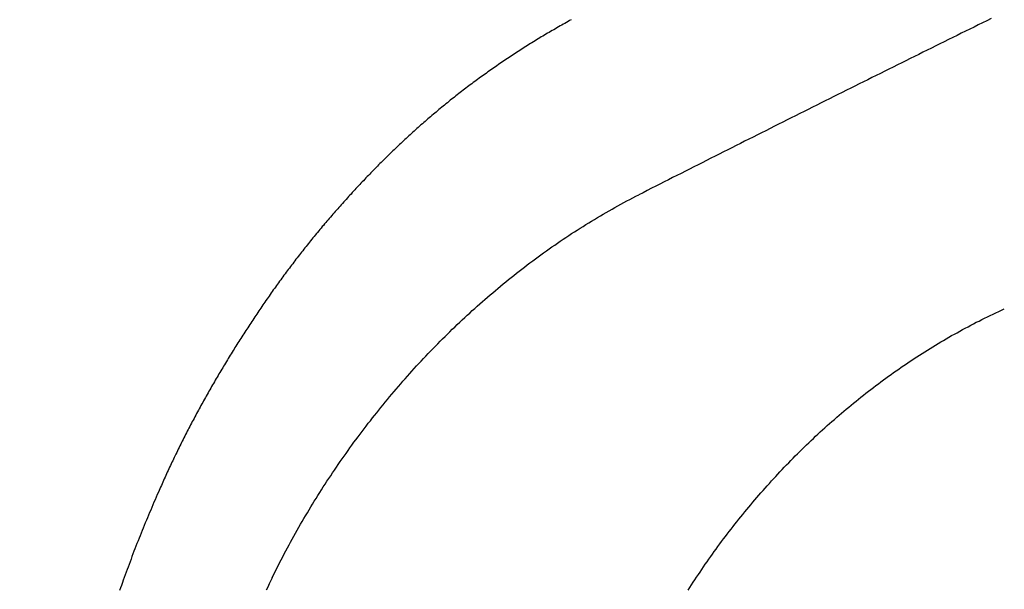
# Model space of a CAD drawing. Header units: millimetres. Extents: x -604189 to 881711, y -381903 to -7297.
# Tile 840 of 1056: x -558758 to -558698, y -165426 to -165391. Entities that reach past the tile are written whole.
import ezdxf

# ---------------------------------------------------------------- set-up
doc = ezdxf.new("R2010")
doc.units = ezdxf.units.MM
doc.header["$LTSCALE"] = 100
doc.linetypes.add('0.5_0.5', pattern=[1, 0.5, -0.5])
doc.linetypes.add('ACAD_ISO04W100', pattern=[30.5, 24, -3, 0.5, -3])
doc.layers.get('Defpoints').update_dxf_attribs({"color": 30})
doc.layers.add('OPIS', color=7, linetype='Continuous')
doc.layers.add('strop osie', color=80, linetype='ACAD_ISO04W100', lineweight=5)
doc.styles.get("Standard").update_dxf_attribs({"font": 'romans.shx', "width": 0.5})
doc.dimstyles.new('1 50', dxfattribs={"dimtxt": 150, "dimasz": 80, "dimexe": 1, "dimexo": 1, "dimgap": 20, "dimtad": 1, "dimdec": 0, "dimlfac": 0.1, "dimtxsty": 'Standard', "dimblk": 'ARCHTICK', "dimcen": 200, "dimclrd": 2, "dimadec": 1, "dimazin": 0, "dimtfac": 1, "dimtdec": 0, "dimtmove": 0, "dimatfit": 3, "dimldrblk": 'ARCHTICK', "dimfxl": 120, "dimfxlon": 1, "dimtfill": 1, "dimarcsym": 0})

# ---------------------------------------------------------------- blocks, each defined once
blk = doc.blocks.new('_ArchTick')
at = {"layer": 'strop osie', "color": 0, "const_width": 0.15}
blk.add_lwpolyline([(-0.5, -0.5), (0.5, 0.5)], dxfattribs=at)
blk = doc.blocks.new('*D3294')
at = {"layer": 'Defpoints', "color": 0, "linetype": 'ByBlock', "lineweight": 5, "transparency": 16777216}
for p in [(-595783.126, -159420.303), (-593748.924, -159420.303), (-552118.935, -179940.303)]:
    blk.add_point(p, dxfattribs=at)
at = {"layer": 'OPIS', "color": 0, "linetype": 'Continuous', "lineweight": -2, "transparency": 16777216}
for p, q in [((-595723.126, -159420.303), (-595784.126, -159420.303)), ((-595723.126, -179940.303), (-595784.126, -179940.303))]:
    blk.add_line(p, q, dxfattribs=at)
at = {"layer": 'OPIS', "color": 2, "lineweight": -2, "transparency": 16777216}
blk.add_line((-595783.126, -179940.303), (-595783.126, -159420.303), dxfattribs=at)
at = {"layer": 'OPIS', "color": 2, "linetype": 'ByBlock', "lineweight": -2, "transparency": 16777216, "xscale": 80, "yscale": 80, "zscale": 80}
for p, rotation in [((-595783.126, -159420.303), 90), ((-595783.126, -179940.303), 270)]:
    blk.add_blockref('_ArchTick', p, dxfattribs=dict(at, rotation=rotation))
at = {"layer": 'OPIS', "color": 0, "linetype": 'ByBlock', "lineweight": 13, "transparency": 16777216, "insert": (-595878.126, -169680.303), "char_height": 150, "attachment_point": 5, "rotation": 90, "bg_fill": 3, "box_fill_scale": 1.1, "bg_fill_color": 256, "bg_fill_true_color": 13158600, "bg_fill_transparency": 0}
blk.add_mtext('2052', dxfattribs=at)

msp = doc.modelspace()

# ---------------------------------------------------------------- hatches: boundary and pattern name
at = {"layer": 'OPIS', "linetype": 'ByBlock', "lineweight": 15}
h = msp.add_hatch(dxfattribs=at)
h.set_pattern_fill('ANSI37', color=0, scale=80, angle=45)
h.set_pattern_definition([(90, (-306927.96, 32475.8), (-254, 0), []), (180, (-306927.96, 32475.8), (-3e-14, -254), [])])
h.paths.add_polyline_path([(-559745.616, -168470.303), (-559845.616, -168470.303), (-559845.616, -168410.303), (-559745.616, -168410.303), (-559745.616, -168350.303), (-560845.616, -168350.303), (-560845.616, -168410.303), (-560745.616, -168410.303), (-560745.616, -168470.303, 0.267949), (-560295.616, -169249.726), (-560295.616, -169481.184, -0.414214), (-559952.679, -169824.121, -1), (-560638.553, -169824.121, -0.414214), (-560295.616, -169481.184), (-560295.616, -169249.726, -0.267949), (-560745.616, -168470.303), (-560845.616, -168470.303), (-560845.616, -168350.303), (-561118.924, -168350.303), (-561118.924, -172095.291), (-559553.922, -172095.29), (-559553.924, -168350.303), (-559745.616, -168350.303)])
h.paths.add_polyline_path([(-560989.238, -171970.288), (-560989.238, -171369.43), (-560514.238, -171369.43, -0.414232), (-560506.238, -171377.43), (-560506.238, -171961.436, -0.403374), (-560513.94, -171969.43), (-560989.238, -171969.43), (-560998.924, -171970.288)], flags=16)
h.paths.add_polyline_path([(-560569.238, -171447.43), (-560569.238, -171891.43, -0.414209), (-560619.237, -171941.43), (-560824.236, -171941.432, -0.414225), (-560874.238, -171891.432), (-560874.238, -171447.432, -0.414209), (-560824.238, -171397.432), (-560619.238, -171397.43, -0.414216)], flags=0)
h.paths.add_polyline_path([(-560754.738, -171692.272), (-560768.264, -171689.534), (-560778.52, -171674.091), (-560777.58, -171669.433), (-560791.338, -171669.433), (-560788.513, -171683.421), (-560780.618, -171695.311), (-560768.728, -171703.206), (-560754.738, -171706.031)], flags=0)
h.paths.add_polyline_path([(-560926.538, -171669.432), (-560944.038, -171669.432), (-560944.038, -171669.432), (-560938.912, -171681.806), (-560926.538, -171686.932)], flags=0)
h.paths.add_polyline_path([(-559553.926, -164304.92), (-559553.926, -164080.303), (-560998.924, -164080.303), (-560998.924, -164130.303), (-561051.758, -164130.303), (-561051.758, -164230.303), (-561112.409, -164230.303), (-561118.259, -165128.236), (-561111.758, -165130.303), (-561051.758, -165130.303), (-561051.758, -165230.303), (-560998.924, -165230.303), (-560998.924, -165930.303), (-560968.924, -165930.303), (-559691.758, -165930.303), (-559691.758, -166884.924, -0.259771), (-560368.468, -166480.303), (-560576.781, -166480.303, -0.694758), (-561118.924, -166682.141), (-561118.924, -167150.303), (-559553.924, -167150.303), (-559553.925, -165742.585, -0.501722), (-560517.887, -165023.753, -0.501722)])
h.paths.add_polyline_path([(-561051.758, -166930.303), (-561051.758, -167030.303), (-561111.758, -167030.303), (-561111.758, -166930.303)], flags=16)
h.paths.add_polyline_path([(-559553.926, -164304.92, 0.501722), (-560517.887, -165023.753, 0.501722), (-559553.925, -165742.585)], flags=17)
h.paths.add_polyline_path([(-559017.887, -165023.753, 0.331805), (-559553.926, -164304.92), (-559553.925, -165742.585, 0.331804)], flags=17)
h.paths.add_polyline_path([(-558393.92, -165930.303), (-559553.925, -165930.303), (-559553.924, -167030.303), (-558393.92, -167030.303)])
edge = h.paths.add_edge_path(flags=16)
edge.add_ellipse((-558869.257, -166529.058), major_axis=(0, 174.945), ratio=0.835608, start_angle=0, end_angle=180, ccw=False)
edge.add_line((-558869.023, -166354.089), (-558868.837, -166354.113))
edge.add_line((-558868.837, -166354.113), (-558551.758, -166354.113))
edge.add_ellipse((-558534.042, -166361.126), major_axis=(0, 22.068), ratio=0.905257, start_angle=0, end_angle=83.73181, ccw=False)
edge.add_line((-558534.042, -166339.058), (-558415.442, -166339.058))
edge.add_line((-558415.442, -166339.058), (-558415.442, -166719.058))
edge.add_line((-558415.442, -166719.058), (-558534.042, -166719.058))
edge.add_ellipse((-558534.042, -166696.99), major_axis=(0, 22.068), ratio=0.905257, start_angle=108.52912, end_angle=180, ccw=False)
edge.add_line((-558552.984, -166704.003), (-558869.257, -166704.003))
edge = h.paths.add_edge_path(flags=16)
edge.add_ellipse((-558655.149, -165473.071), major_axis=(119.577, 0), ratio=0.9754616, start_angle=134.53493, end_angle=225.46507, ccw=False)
edge.add_ellipse((-558571.362, -165553.094), major_axis=(-236.828, 0), ratio=0.9754616, start_angle=293.07706, end_angle=315.06459, ccw=False)
edge.add_ellipse((-558581.121, -165519.064), major_axis=(-200.962, 0), ratio=0.9754616, start_angle=268.86913, end_angle=294.41602, ccw=False)
edge.add_line((-558577.155, -165323.071), (-558434.725, -165323.071))
edge.add_line((-558434.725, -165323.071), (-558434.725, -165623.07))
edge.add_line((-558434.725, -165623.07), (-558577.155, -165623.07))
edge.add_ellipse((-558581.121, -165427.077), major_axis=(200.962, 0), ratio=0.9754616, start_angle=245.58398, end_angle=271.13087, ccw=False)
edge.add_ellipse((-558571.362, -165393.047), major_axis=(-236.828, 0), ratio=0.9754616, start_angle=404.93541, end_angle=426.92294, ccw=False)
h.paths.add_polyline_path([(-559691.758, -166075.303), (-560476.988, -166075.303, 0.131652), (-560368.468, -166480.303), (-559691.758, -166480.303)], flags=17)
h.paths.add_polyline_path([(-560476.988, -166075.303), (-559691.758, -166075.303), (-559691.758, -165930.303), (-560991.758, -165930.303), (-561051.758, -165930.303), (-561051.758, -166030.303), (-561118.924, -166030.303), (-561118.924, -166278.466, -0.694758), (-560576.781, -166480.303), (-560368.468, -166480.303, -0.131652)], flags=17)
h.paths.add_polyline_path([(-571773.92, -161590.543), (-574108.188, -161590.543), (-574098.917, -166615.286), (-571773.92, -166615.284)])
h.paths.add_polyline_path([(-559933.216, -164919.201), (-558639.203, -164919.201), (-558639.203, -164793.34), (-559933.216, -164793.34)], flags=25)
h.paths.add_polyline_path([(-560038.72, -166687.588), (-559732.99, -166687.588), (-559732.99, -166284.59), (-560038.72, -166284.59)], flags=25)
h.paths.add_polyline_path([(-559928.871, -165007.1), (-559413.75, -165007.1), (-559413.75, -164907.76), (-559928.871, -164907.76)], flags=9)
h.paths.add_polyline_path([(-559933.216, -164919.201), (-558639.203, -164919.201), (-558639.203, -164793.34), (-559933.216, -164793.34)], flags=25)
h.paths.add_polyline_path([(-560330.859, -165014.578), (-559994.182, -165014.578), (-559994.182, -164899.195), (-560330.859, -164899.195)], flags=24)
h.paths.add_polyline_path([(-560290.204, -164902.837), (-560108.354, -164902.837), (-560108.354, -164804.807), (-560290.204, -164804.807)], flags=24)
h.paths.add_polyline_path([(-560498.866, -166997.342), (-559983.744, -166997.342), (-559983.744, -166898.002), (-560498.866, -166898.002)], flags=24)
h.paths.add_polyline_path([(-560498.79, -166887.342), (-559655.724, -166887.342), (-559655.724, -166788.002), (-560498.79, -166788.002)], flags=24)
h.paths.add_polyline_path([(-560900.853, -167004.82), (-560564.177, -167004.82), (-560564.177, -166889.437), (-560900.853, -166889.437)], flags=24)
h.paths.add_polyline_path([(-560860.199, -166893.079), (-560678.349, -166893.079), (-560678.349, -166795.049), (-560860.199, -166795.049)], flags=24)
h.paths.add_polyline_path([(-560525.168, -170610.564), (-560010.047, -170610.564), (-560010.047, -170511.224), (-560525.168, -170511.224)], flags=24)
h.paths.add_polyline_path([(-560529.513, -170522.665), (-559444.307, -170522.665), (-559444.307, -170396.804), (-560529.513, -170396.804)], flags=9)
h.paths.add_polyline_path([(-560927.156, -170618.042), (-560590.479, -170618.042), (-560590.479, -170502.659), (-560927.156, -170502.659)], flags=24)
h.paths.add_polyline_path([(-560886.501, -170506.301), (-560704.651, -170506.301), (-560704.651, -170408.271), (-560886.501, -170408.271)], flags=24)
h.paths.add_polyline_path([(-560065.3, -168940.358), (-560065.3, -168600.658), (-560513.076, -168600.658), (-560513.076, -168940.358)], flags=24)
h.paths.add_polyline_path([(-559111.526, -164087.386), (-558760.99, -164087.386), (-558760.815, -164093.192), (-558760.644, -164098.997), (-558760.476, -164104.803), (-558760.311, -164110.608), (-558760.15, -164116.414), (-558759.991, -164122.22), (-558759.835, -164128.025), (-558759.683, -164133.831), (-558759.534, -164139.637), (-558759.387, -164145.443), (-558759.244, -164151.25), (-558759.104, -164157.056), (-558758.967, -164162.862), (-558758.833, -164168.669), (-558758.702, -164174.475), (-558758.575, -164180.282), (-558758.45, -164186.088), (-558758.328, -164191.895), (-558758.21, -164197.701), (-558758.094, -164203.508), (-558757.982, -164209.315), (-558757.872, -164215.122), (-558757.766, -164220.929), (-558757.663, -164226.736), (-558757.563, -164232.543), (-558757.465, -164238.35), (-558757.371, -164244.157), (-558757.28, -164249.965), (-558757.192, -164255.772), (-558757.107, -164261.579), (-558757.025, -164267.387), (-558756.946, -164273.194), (-558756.87, -164279.001), (-558756.797, -164284.809), (-558756.728, -164290.616), (-558756.661, -164296.424), (-558756.598, -164302.232), (-558756.538, -164308.039), (-558756.482, -164313.847), (-558756.428, -164319.654), (-558756.378, -164325.462), (-558756.332, -164331.27), (-558756.288, -164337.078), (-558756.248, -164342.885), (-558756.212, -164348.693), (-558756.178, -164354.501), (-558756.147, -164360.309), (-558756.118, -164366.117), (-558756.091, -164371.925), (-558756.066, -164377.733), (-558756.042, -164383.541), (-558756.02, -164389.348), (-558756.004, -164395.156), (-558755.999, -164400.964), (-558756.007, -164406.772), (-558756.031, -164412.58), (-558756.073, -164418.388), (-558756.132, -164424.195), (-558756.21, -164430.003), (-558756.308, -164435.81), (-558756.425, -164441.617), (-558756.562, -164447.423), (-558756.72, -164453.229), (-558756.898, -164459.034), (-558757.098, -164464.838), (-558757.32, -164470.642), (-558757.565, -164476.445), (-558757.837, -164482.247), (-558758.138, -164488.047), (-558758.47, -164493.845), (-558758.837, -164499.642), (-558759.241, -164505.435), (-558759.684, -164511.226), (-558760.175, -164517.014), (-558760.725, -164522.795), (-558761.35, -164528.569), (-558762.06, -164534.333), (-558762.874, -164540.084), (-558763.809, -164545.816), (-558764.883, -164551.524), (-558766.116, -164557.201), (-558767.538, -164562.832), (-558769.177, -164568.402), (-558771.062, -164573.894), (-558773.233, -164579.28), (-558775.735, -164584.521), (-558778.61, -164589.566), (-558781.897, -164594.354), (-558785.628, -164598.798), (-558789.808, -164602.827), (-558794.374, -164606.413), (-558799.255, -164609.556), (-558804.382, -164612.284), (-558809.694, -164614.629), (-558815.143, -164616.63), (-558820.694, -164618.326), (-558826.325, -164619.753), (-558832.011, -164620.95), (-558837.732, -164621.95), (-558843.479, -164622.786), (-558849.244, -164623.49), (-558855.021, -164624.092), (-558860.805, -164624.612), (-558866.595, -164625.056), (-558872.391, -164625.431), (-558878.19, -164625.744), (-558883.993, -164625.999), (-558889.798, -164626.204), (-558895.604, -164626.363), (-558901.411, -164626.484), (-558907.218, -164626.57), (-558913.026, -164626.629), (-558918.834, -164626.664), (-558924.642, -164626.683), (-558930.45, -164626.69), (-558936.258, -164626.691), (-558941.521, -164626.69), (-558946.785, -164626.685), (-558952.048, -164626.672), (-558957.312, -164626.645), (-558962.575, -164626.602), (-558967.838, -164626.537), (-558973.1, -164626.447), (-558978.362, -164626.327), (-558983.623, -164626.174), (-558988.883, -164625.983), (-558994.142, -164625.75), (-558999.398, -164625.47), (-559004.651, -164625.141), (-559009.9, -164624.756), (-559015.145, -164624.311), (-559020.383, -164623.802), (-559025.614, -164623.22), (-559030.834, -164622.543), (-559036.037, -164621.747), (-559041.216, -164620.812), (-559046.364, -164619.713), (-559051.466, -164618.424), (-559056.508, -164616.915), (-559061.47, -164615.16), (-559066.326, -164613.131), (-559071.043, -164610.799), (-559075.583, -164608.137), (-559079.894, -164605.121), (-559083.925, -164601.738), (-559087.622, -164597.995), (-559090.945, -164593.918), (-559093.905, -164589.566), (-559096.527, -164585.003), (-559098.839, -164580.275), (-559100.873, -164575.422), (-559102.662, -164570.472), (-559104.238, -164565.45), (-559105.625, -164560.373), (-559106.843, -164555.253), (-559107.915, -164550.1), (-559108.86, -164544.923), (-559109.695, -164539.726), (-559110.431, -164534.514), (-559111.082, -164529.291), (-559111.66, -164524.059), (-559112.176, -164518.821), (-559112.639, -164513.578), (-559113.058, -164508.331), (-559113.442, -164503.082), (-559113.794, -164497.83), (-559114.116, -164492.577), (-559114.412, -164487.322), (-559114.682, -164482.065), (-559114.93, -164476.808), (-559115.157, -164471.549), (-559115.363, -164466.29), (-559115.551, -164461.03), (-559115.72, -164455.769), (-559115.872, -164450.508), (-559116.007, -164445.246), (-559116.125, -164439.984), (-559116.227, -164434.721), (-559116.313, -164429.459), (-559116.383, -164424.196), (-559116.438, -164418.933), (-559116.477, -164413.669), (-559116.503, -164408.406), (-559116.515, -164403.142), (-559116.515, -164397.879), (-559116.505, -164392.616), (-559116.488, -164387.352), (-559116.467, -164382.089), (-559116.445, -164376.825), (-559116.422, -164371.562), (-559116.398, -164366.299), (-559116.372, -164361.035), (-559116.344, -164355.772), (-559116.314, -164350.508), (-559116.282, -164345.245), (-559116.247, -164339.982), (-559116.21, -164334.718), (-559116.169, -164329.455), (-559116.126, -164324.192), (-559116.08, -164318.929), (-559116.032, -164313.665), (-559115.98, -164308.402), (-559115.926, -164303.139), (-559115.87, -164297.876), (-559115.811, -164292.613), (-559115.749, -164287.35), (-559115.684, -164282.087), (-559115.617, -164276.824), (-559115.547, -164271.561), (-559115.475, -164266.298), (-559115.4, -164261.035), (-559115.323, -164255.772), (-559115.244, -164250.509), (-559115.161, -164245.246), (-559115.077, -164239.984), (-559114.99, -164234.721), (-559114.9, -164229.458), (-559114.808, -164224.196), (-559114.713, -164218.933), (-559114.616, -164213.67), (-559114.517, -164208.408), (-559114.415, -164203.145), (-559114.31, -164197.883), (-559114.203, -164192.621), (-559114.093, -164187.358), (-559113.981, -164182.096), (-559113.866, -164176.834), (-559113.749, -164171.572), (-559113.629, -164166.31), (-559113.506, -164161.048), (-559113.382, -164155.786), (-559113.254, -164150.524), (-559113.124, -164145.262), (-559112.991, -164140), (-559112.856, -164134.739), (-559112.719, -164129.477), (-559112.578, -164124.215), (-559112.436, -164118.954), (-559112.29, -164113.692), (-559112.142, -164108.431), (-559111.992, -164103.17), (-559111.839, -164097.908), (-559111.684, -164092.647)])
edge = h.paths.add_edge_path()
edge.add_line((-558393.92, -164080.303), (-559553.926, -164080.303))
edge.add_line((-559553.926, -164080.303), (-559553.926, -164304.92))
edge.add_arc((-559767.887, -165023.753), 750, 0, 73.424314, ccw=False)
edge.add_arc((-559767.887, -165023.753), 750, -73.424255, 0, ccw=False)
edge.add_line((-559553.925, -165742.585), (-559553.925, -165830.303))
edge.add_line((-559553.925, -165830.303), (-558393.92, -165830.303))
edge.add_line((-558393.92, -165830.303), (-558393.92, -164080.303))

# ---------------------------------------------------------------- next in the draw order: dimensions: what is measured, and where the dimension line sits
at = {"layer": 'OPIS', "color": 0, "linetype": 'ByBlock', "lineweight": 13}
dim = msp.add_linear_dim(base=(-595783.126, -159420.303), p1=(-552118.935, -179940.303), p2=(-593748.924, -159420.303), angle=90, dimstyle='1 50', override={"dimtmove": 1, "dimfxl": 60, "dimarcsym": 1}, dxfattribs=at)
dim.commit()
dim.dimension.update_dxf_attribs({"geometry": '*D3294', "text_midpoint": (-595878.126, -169680.303)})

# ---------------------------------------------------------------- next in the draw order: hatches: boundary and pattern name
at = {"layer": 'OPIS', "linetype": '0.5_0.5', "lineweight": 13}
h = msp.add_hatch(dxfattribs=at)
h.set_pattern_fill('ANSI37', color=0, scale=130)
h.set_pattern_definition([(45, (-597218.54, 256668.8), (-291.85832, 291.85832), []), (135, (-597218.54, 256668.8), (-291.85832, -291.85832), [])])
edge = h.paths.add_edge_path(flags=16)
edge.add_line((-570958.916, -168985.281), (-571058.916, -168985.281))
edge.add_line((-571058.916, -168985.281), (-572598.916, -168985.281))
edge.add_line((-572598.916, -168985.281), (-572598.915, -170470.3))
edge.add_line((-572598.915, -170470.3), (-570825.763, -170470.3))
edge.add_arc((-570508.916, -170339.099), 342.937, 180, 202.49364, ccw=False)
edge.add_arc((-570508.916, -170339.099), 342.937, 90, 180, ccw=False)
edge.add_line((-570508.916, -169996.163), (-570508.916, -169764.704))
edge.add_arc((-570058.916, -168985.281), 900, 180, 240, ccw=False)
edge = h.paths.add_edge_path(flags=17)
edge.add_line((-569358.915, -170085.281), (-569358.916, -168985.281))
edge.add_line((-569358.916, -168985.281), (-569358.917, -168985.281))
edge.add_line((-569358.917, -168985.281), (-569958.916, -168985.281))
edge.add_line((-569958.916, -168985.281), (-570058.916, -168985.281))
edge.add_line((-570058.916, -168985.281), (-570058.916, -168925.281))
edge.add_line((-570058.916, -168925.281), (-569958.916, -168925.281))
edge.add_line((-569958.916, -168925.281), (-569958.916, -168865.281))
edge.add_line((-569958.916, -168865.281), (-569358.916, -168865.281))
edge.add_line((-569358.916, -168865.281), (-569358.917, -166865.281))
edge.add_line((-569358.917, -166865.281), (-574098.917, -166865.286))
edge.add_line((-574098.917, -166865.286), (-574098.914, -171970.3))
edge.add_line((-574098.914, -171970.3), (-572608.913, -171970.3))
edge.add_line((-572608.913, -171970.3), (-571504.913, -170590.3))
edge.add_line((-571504.913, -170590.3), (-572718.915, -170590.3))
edge.add_line((-572718.915, -170590.3), (-572718.916, -168865.281))
edge.add_line((-572718.916, -168865.281), (-571058.916, -168865.281))
edge.add_line((-571058.916, -168865.281), (-571058.916, -168925.281))
edge.add_line((-571058.916, -168925.281), (-570958.916, -168925.281))
edge.add_line((-570958.916, -168925.281), (-570958.916, -168985.281))
edge.add_arc((-570058.916, -168985.281), 900, 180, 240)
edge.add_line((-570508.916, -169764.704), (-570508.916, -169996.163))
edge.add_arc((-570508.916, -170339.099), 342.937, 0, 90, ccw=False)
edge.add_arc((-570508.916, -170339.099), 342.937, 208.97989, 360, ccw=False)
edge.add_line((-570808.913, -170505.253), (-570808.913, -171171.086))
edge.add_arc((-570808.913, -171220.3), 49.214, 0, 90, ccw=False)
edge.add_arc((-570808.913, -171220.3), 49.214, 270, 360, ccw=False)
edge.add_line((-570808.913, -171269.514), (-570808.913, -171970.3))
edge.add_line((-570808.913, -171970.3), (-569358.914, -171970.3))
edge.add_line((-569358.914, -171970.3), (-569358.915, -170085.281))
h.paths.add_polyline_path([(-561118.924, -159870.303), (-590334.655, -159870.303), (-590334.655, -161470.303), (-562318.924, -161470.303), (-562318.924, -172095.292), (-561118.924, -172095.291), (-561118.924, -168350.303), (-552073.919, -168350.303), (-552073.92, -167150.303), (-561118.924, -167150.303)])
h.paths.add_polyline_path([(-572856.927, -169813.68), (-569451.07, -169813.68), (-569451.07, -169408.68), (-572856.927, -169408.68)], flags=16)

# ---------------------------------------------------------------- next in the draw order: linework, layer by layer
at = {"color": 0}
for points in [[(-558724.281, -165390.545, 0), (-558724.379, -165390.595, 0), (-558724.477, -165390.645, 0), (-558724.574, -165390.705, 0), (-558724.672, -165390.765, 0), (-558724.769, -165390.815, 0), (-558724.867, -165390.875, 0), (-558724.964, -165390.925, 0), (-558725.061, -165390.985, 0), (-558725.158, -165391.035, 0), (-558725.255, -165391.095, 0), (-558725.352, -165391.155, 0), (-558725.448, -165391.205, 0), (-558725.545, -165391.265, 0), (-558725.642, -165391.325, 0), (-558725.738, -165391.375, 0), (-558725.834, -165391.435, 0), (-558725.931, -165391.495, 0), (-558726.027, -165391.555, 0), (-558726.123, -165391.605, 0), (-558726.218, -165391.665, 0), (-558726.314, -165391.725, 0), (-558726.41, -165391.785, 0), (-558726.505, -165391.845, 0), (-558726.601, -165391.905, 0), (-558726.696, -165391.965, 0), (-558726.791, -165392.015, 0), (-558726.886, -165392.075, 0), (-558726.981, -165392.135, 0), (-558727.076, -165392.195, 0), (-558727.171, -165392.255, 0), (-558727.266, -165392.315, 0), (-558727.36, -165392.375, 0), (-558727.454, -165392.435, 0), (-558727.549, -165392.505, 0), (-558727.643, -165392.565, 0), (-558727.737, -165392.625, 0), (-558727.831, -165392.685, 0), (-558727.924, -165392.745, 0), (-558728.018, -165392.805, 0), (-558728.111, -165392.865, 0), (-558728.205, -165392.935, 0), (-558728.298, -165392.995, 0), (-558728.391, -165393.055, 0), (-558728.484, -165393.115, 0), (-558728.577, -165393.185, 0), (-558728.67, -165393.245, 0), (-558728.762, -165393.305, 0), (-558728.854, -165393.375, 0), (-558728.947, -165393.435, 0), (-558729.039, -165393.495, 0), (-558729.131, -165393.565, 0), (-558729.223, -165393.625, 0), (-558729.314, -165393.695, 0), (-558729.406, -165393.755, 0), (-558729.497, -165393.825, 0), (-558729.589, -165393.885, 0), (-558729.68, -165393.955, 0), (-558729.771, -165394.015, 0), (-558729.862, -165394.085, 0), (-558729.952, -165394.145, 0), (-558730.043, -165394.215, 0), (-558730.133, -165394.285, 0), (-558730.223, -165394.345, 0), (-558730.313, -165394.415, 0), (-558730.403, -165394.485, 0), (-558730.493, -165394.545, 0), (-558730.583, -165394.615, 0), (-558730.672, -165394.685, 0), (-558730.761, -165394.755, 0), (-558730.85, -165394.815, 0), (-558730.939, -165394.885, 0), (-558731.028, -165394.955, 0), (-558731.117, -165395.025, 0), (-558731.205, -165395.095, 0), (-558731.294, -165395.165, 0), (-558731.382, -165395.235, 0), (-558731.47, -165395.305, 0), (-558731.558, -165395.365, 0), (-558731.645, -165395.435, 0), (-558731.733, -165395.505, 0), (-558731.82, -165395.575, 0), (-558731.907, -165395.655, 0), (-558731.994, -165395.725, 0), (-558732.081, -165395.795, 0), (-558732.168, -165395.865, 0), (-558732.254, -165395.935, 0), (-558732.341, -165396.005, 0), (-558732.427, -165396.075, 0), (-558732.513, -165396.145, 0), (-558732.599, -165396.225, 0), (-558732.685, -165396.295, 0), (-558732.77, -165396.365, 0), (-558732.856, -165396.435, 0), (-558732.941, -165396.515, 0), (-558733.026, -165396.585, 0), (-558733.111, -165396.655, 0), (-558733.196, -165396.735, 0), (-558733.281, -165396.805, 0), (-558733.365, -165396.875, 0), (-558733.449, -165396.955, 0), (-558733.533, -165397.025, 0), (-558733.617, -165397.095, 0), (-558733.701, -165397.175, 0), (-558733.785, -165397.245, 0), (-558733.868, -165397.325, 0), (-558733.952, -165397.395, 0), (-558734.035, -165397.475, 0), (-558734.118, -165397.545, 0), (-558734.201, -165397.625, 0), (-558734.284, -165397.695, 0), (-558734.366, -165397.775, 0), (-558734.448, -165397.855, 0), (-558734.531, -165397.925, 0), (-558734.613, -165398.005, 0), (-558734.695, -165398.085, 0), (-558734.776, -165398.155, 0), (-558734.858, -165398.235, 0), (-558734.939, -165398.315, 0), (-558735.021, -165398.385, 0), (-558735.102, -165398.465, 0), (-558735.183, -165398.545, 0), (-558735.263, -165398.625, 0), (-558735.344, -165398.695, 0), (-558735.424, -165398.775, 0), (-558735.505, -165398.855, 0), (-558735.585, -165398.935, 0), (-558735.665, -165399.015, 0), (-558735.744, -165399.095, 0), (-558735.824, -165399.165, 0), (-558735.904, -165399.245, 0), (-558735.983, -165399.325, 0), (-558736.062, -165399.405, 0), (-558736.141, -165399.485, 0), (-558736.22, -165399.565, 0), (-558736.299, -165399.645, 0), (-558736.377, -165399.725, 0), (-558736.455, -165399.805, 0), (-558736.534, -165399.885, 0), (-558736.612, -165399.965, 0), (-558736.69, -165400.045, 0), (-558736.767, -165400.125, 0), (-558736.845, -165400.205, 0), (-558736.922, -165400.285, 0), (-558737, -165400.365, 0), (-558737.077, -165400.455, 0), (-558737.154, -165400.535, 0), (-558737.231, -165400.615, 0), (-558737.307, -165400.695, 0), (-558737.384, -165400.775, 0), (-558737.46, -165400.855, 0), (-558737.536, -165400.945, 0), (-558737.613, -165401.025, 0), (-558737.689, -165401.105, 0), (-558737.764, -165401.185, 0), (-558737.84, -165401.275, 0), (-558737.916, -165401.355, 0), (-558737.991, -165401.435, 0), (-558738.066, -165401.515, 0), (-558738.141, -165401.605, 0), (-558738.216, -165401.685, 0), (-558738.291, -165401.765, 0), (-558738.366, -165401.855, 0), (-558738.441, -165401.935, 0), (-558738.515, -165402.015, 0), (-558738.589, -165402.105, 0), (-558738.664, -165402.185, 0), (-558738.738, -165402.275, 0), (-558738.812, -165402.355, 0), (-558738.885, -165402.435, 0), (-558738.959, -165402.525, 0), (-558739.032, -165402.605, 0), (-558739.106, -165402.695, 0), (-558739.179, -165402.775, 0), (-558739.252, -165402.865, 0), (-558739.325, -165402.945, 0), (-558739.397, -165403.035, 0), (-558739.47, -165403.115, 0), (-558739.542, -165403.205, 0), (-558739.615, -165403.285, 0), (-558739.687, -165403.375, 0), (-558739.759, -165403.465, 0), (-558739.83, -165403.545, 0), (-558739.902, -165403.635, 0), (-558739.973, -165403.715, 0), (-558740.045, -165403.805, 0), (-558740.116, -165403.895, 0), (-558740.187, -165403.975, 0), (-558740.258, -165404.065, 0), (-558740.328, -165404.155, 0), (-558740.399, -165404.245, 0), (-558740.469, -165404.325, 0), (-558740.539, -165404.415, 0), (-558740.609, -165404.505, 0), (-558740.679, -165404.585, 0), (-558740.748, -165404.675, 0), (-558740.818, -165404.765, 0), (-558740.887, -165404.855, 0), (-558740.956, -165404.945, 0), (-558741.025, -165405.025, 0), (-558741.094, -165405.115, 0), (-558741.162, -165405.205, 0), (-558741.231, -165405.295, 0), (-558741.299, -165405.385, 0), (-558741.367, -165405.475, 0), (-558741.435, -165405.565, 0), (-558741.503, -165405.655, 0), (-558741.57, -165405.745, 0), (-558741.638, -165405.835, 0), (-558741.705, -165405.925, 0), (-558741.772, -165406.005, 0), (-558741.839, -165406.095, 0), (-558741.906, -165406.185, 0), (-558741.972, -165406.275, 0), (-558742.039, -165406.365, 0), (-558742.105, -165406.465, 0), (-558742.171, -165406.555, 0), (-558742.237, -165406.645, 0), (-558742.303, -165406.735, 0), (-558742.369, -165406.825, 0), (-558742.434, -165406.915, 0), (-558742.499, -165407.005, 0), (-558742.564, -165407.095, 0), (-558742.629, -165407.185, 0), (-558742.694, -165407.275, 0), (-558742.759, -165407.365, 0), (-558742.824, -165407.465, 0), (-558742.888, -165407.555, 0), (-558742.952, -165407.645, 0), (-558743.016, -165407.735, 0), (-558743.08, -165407.825, 0), (-558743.144, -165407.925, 0), (-558743.208, -165408.015, 0), (-558743.271, -165408.105, 0), (-558743.334, -165408.195, 0), (-558743.398, -165408.295, 0), (-558743.461, -165408.385, 0), (-558743.523, -165408.475, 0), (-558743.586, -165408.565, 0), (-558743.649, -165408.665, 0), (-558743.711, -165408.755, 0), (-558743.773, -165408.845, 0), (-558743.836, -165408.945, 0), (-558743.898, -165409.035, 0), (-558743.959, -165409.125, 0), (-558744.021, -165409.225, 0), (-558744.083, -165409.315, 0), (-558744.144, -165409.405, 0), (-558744.205, -165409.505, 0), (-558744.267, -165409.595, 0), (-558744.328, -165409.685, 0), (-558744.388, -165409.785, 0), (-558744.449, -165409.875, 0), (-558744.51, -165409.975, 0), (-558744.57, -165410.065, 0), (-558744.63, -165410.165, 0), (-558744.69, -165410.255, 0), (-558744.75, -165410.355, 0), (-558744.81, -165410.445, 0), (-558744.87, -165410.535, 0), (-558744.929, -165410.635, 0), (-558744.989, -165410.725, 0), (-558745.048, -165410.825, 0), (-558745.107, -165410.915, 0), (-558745.166, -165411.015, 0), (-558745.225, -165411.115, 0), (-558745.283, -165411.205, 0), (-558745.342, -165411.305, 0), (-558745.4, -165411.395, 0), (-558745.458, -165411.495, 0), (-558745.517, -165411.585, 0), (-558745.575, -165411.685, 0), (-558745.632, -165411.785, 0), (-558745.69, -165411.875, 0), (-558745.747, -165411.975, 0), (-558745.805, -165412.065, 0), (-558745.862, -165412.165, 0), (-558745.919, -165412.265, 0), (-558745.976, -165412.355, 0), (-558746.033, -165412.455, 0), (-558746.09, -165412.555, 0), (-558746.146, -165412.645, 0), (-558746.203, -165412.745, 0), (-558746.259, -165412.845, 0), (-558746.315, -165412.935, 0), (-558746.371, -165413.035, 0), (-558746.427, -165413.135, 0), (-558746.482, -165413.225, 0), (-558746.538, -165413.325, 0), (-558746.593, -165413.425, 0), (-558746.648, -165413.525, 0), (-558746.703, -165413.615, 0), (-558746.758, -165413.715, 0), (-558746.813, -165413.815, 0), (-558746.868, -165413.915, 0), (-558746.922, -165414.005, 0), (-558746.977, -165414.105, 0), (-558747.031, -165414.205, 0), (-558747.085, -165414.305, 0), (-558747.139, -165414.405, 0), (-558747.192, -165414.505, 0), (-558747.246, -165414.595, 0), (-558747.299, -165414.695, 0), (-558747.352, -165414.795, 0), (-558747.406, -165414.895, 0), (-558747.458, -165414.995, 0), (-558747.511, -165415.095, 0), (-558747.564, -165415.195, 0), (-558747.616, -165415.285, 0), (-558747.668, -165415.385, 0), (-558747.72, -165415.485, 0), (-558747.772, -165415.585, 0), (-558747.824, -165415.685, 0), (-558747.876, -165415.785, 0), (-558747.927, -165415.885, 0), (-558747.978, -165415.985, 0), (-558748.029, -165416.085, 0), (-558748.08, -165416.185, 0), (-558748.131, -165416.285, 0), (-558748.182, -165416.385, 0), (-558748.232, -165416.485, 0), (-558748.282, -165416.585, 0), (-558748.332, -165416.685, 0), (-558748.382, -165416.785, 0), (-558748.432, -165416.885, 0), (-558748.481, -165416.985, 0), (-558748.531, -165417.085, 0), (-558748.58, -165417.185, 0), (-558748.629, -165417.285, 0), (-558748.678, -165417.385, 0), (-558748.726, -165417.495, 0), (-558748.775, -165417.595, 0), (-558748.823, -165417.695, 0), (-558748.871, -165417.795, 0), (-558748.919, -165417.895, 0), (-558748.967, -165417.995, 0), (-558749.014, -165418.095, 0), (-558749.062, -165418.195, 0), (-558749.109, -165418.305, 0), (-558749.156, -165418.405, 0), (-558749.203, -165418.505, 0), (-558749.249, -165418.605, 0), (-558749.296, -165418.705, 0), (-558749.342, -165418.815, 0), (-558749.388, -165418.915, 0), (-558749.434, -165419.015, 0), (-558749.479, -165419.115, 0), (-558749.525, -165419.215, 0), (-558749.57, -165419.325, 0), (-558749.615, -165419.425, 0), (-558749.66, -165419.525, 0), (-558749.705, -165419.625, 0)], [(-558698.419, -165390.475, 0), (-558698.682, -165390.605, 0), (-558698.944, -165390.735, 0), (-558699.206, -165390.865, 0), (-558699.468, -165390.995, 0), (-558699.731, -165391.125, 0), (-558699.993, -165391.255, 0), (-558700.255, -165391.375, 0), (-558700.517, -165391.505, 0), (-558700.779, -165391.635, 0), (-558701.041, -165391.765, 0), (-558701.303, -165391.895, 0), (-558701.565, -165392.025, 0), (-558701.827, -165392.155, 0), (-558702.089, -165392.285, 0), (-558702.351, -165392.415, 0), (-558702.613, -165392.545, 0), (-558702.875, -165392.675, 0), (-558703.137, -165392.805, 0), (-558703.399, -165392.935, 0), (-558703.661, -165393.065, 0), (-558703.923, -165393.195, 0), (-558704.184, -165393.325, 0), (-558704.446, -165393.455, 0), (-558704.708, -165393.585, 0), (-558704.97, -165393.715, 0), (-558705.232, -165393.845, 0), (-558705.493, -165393.975, 0), (-558705.755, -165394.105, 0), (-558706.017, -165394.235, 0), (-558706.278, -165394.365, 0), (-558706.54, -165394.495, 0), (-558706.801, -165394.625, 0), (-558707.063, -165394.755, 0), (-558707.325, -165394.885, 0), (-558707.586, -165395.015, 0), (-558707.848, -165395.145, 0), (-558708.109, -165395.275, 0), (-558708.371, -165395.405, 0), (-558708.632, -165395.535, 0), (-558708.894, -165395.665, 0), (-558709.155, -165395.795, 0), (-558709.416, -165395.925, 0), (-558709.678, -165396.065, 0), (-558709.939, -165396.195, 0), (-558710.2, -165396.325, 0), (-558710.462, -165396.455, 0), (-558710.723, -165396.585, 0), (-558710.984, -165396.715, 0), (-558711.246, -165396.845, 0), (-558711.507, -165396.975, 0), (-558711.768, -165397.105, 0), (-558712.029, -165397.235, 0), (-558712.29, -165397.375, 0), (-558712.552, -165397.505, 0), (-558712.813, -165397.635, 0), (-558713.074, -165397.765, 0), (-558713.335, -165397.895, 0), (-558713.596, -165398.025, 0), (-558713.857, -165398.155, 0), (-558714.118, -165398.285, 0), (-558714.379, -165398.425, 0), (-558714.64, -165398.555, 0), (-558714.901, -165398.685, 0), (-558715.162, -165398.815, 0), (-558715.423, -165398.945, 0), (-558715.684, -165399.075, 0), (-558715.945, -165399.215, 0), (-558716.206, -165399.345, 0), (-558716.467, -165399.475, 0), (-558716.727, -165399.605, 0), (-558716.988, -165399.735, 0), (-558717.249, -165399.865, 0), (-558717.51, -165400.005, 0), (-558717.771, -165400.135, 0), (-558718.031, -165400.265, 0), (-558718.292, -165400.395, 0), (-558718.553, -165400.525, 0), (-558718.814, -165400.665, 0), (-558719.074, -165400.795, 0), (-558719.335, -165400.925, 0), (-558719.596, -165401.055, 0), (-558719.856, -165401.195, 0), (-558720.117, -165401.325, 0)], [(-558742.7, -165424.915, 0), (-558742.609, -165424.725, 0), (-558742.517, -165424.545, 0), (-558742.424, -165424.355, 0), (-558742.331, -165424.175, 0), (-558742.237, -165423.985, 0), (-558742.143, -165423.805, 0), (-558742.047, -165423.615, 0), (-558741.951, -165423.435, 0), (-558741.854, -165423.255, 0), (-558741.757, -165423.065, 0), (-558741.659, -165422.885, 0), (-558741.56, -165422.705, 0), (-558741.46, -165422.525, 0), (-558741.36, -165422.345, 0), (-558741.259, -165422.165, 0), (-558741.157, -165421.975, 0), (-558741.055, -165421.795, 0), (-558740.952, -165421.615, 0), (-558740.848, -165421.445, 0), (-558740.743, -165421.265, 0), (-558740.638, -165421.085, 0), (-558740.532, -165420.905, 0), (-558740.426, -165420.725, 0), (-558740.318, -165420.545, 0), (-558740.21, -165420.375, 0), (-558740.102, -165420.195, 0), (-558739.992, -165420.015, 0), (-558739.882, -165419.845, 0), (-558739.772, -165419.665, 0), (-558739.66, -165419.495, 0), (-558739.548, -165419.315, 0), (-558739.435, -165419.145, 0), (-558739.322, -165418.965, 0), (-558739.207, -165418.795, 0), (-558739.092, -165418.625, 0), (-558738.977, -165418.445, 0), (-558738.861, -165418.275, 0), (-558738.744, -165418.105, 0), (-558738.626, -165417.935, 0), (-558738.508, -165417.755, 0), (-558738.389, -165417.585, 0), (-558738.269, -165417.415, 0), (-558738.148, -165417.245, 0), (-558738.027, -165417.075, 0), (-558737.905, -165416.905, 0), (-558737.783, -165416.735, 0), (-558737.66, -165416.565, 0), (-558737.536, -165416.405, 0), (-558737.411, -165416.235, 0), (-558737.286, -165416.065, 0), (-558737.16, -165415.895, 0), (-558737.034, -165415.735, 0), (-558736.907, -165415.565, 0), (-558736.779, -165415.395, 0), (-558736.65, -165415.235, 0), (-558736.521, -165415.065, 0), (-558736.391, -165414.905, 0), (-558736.261, -165414.745, 0), (-558736.13, -165414.575, 0), (-558735.998, -165414.415, 0), (-558735.865, -165414.255, 0), (-558735.732, -165414.085, 0), (-558735.599, -165413.925, 0), (-558735.464, -165413.765, 0), (-558735.329, -165413.605, 0), (-558735.194, -165413.445, 0), (-558735.057, -165413.285, 0), (-558734.92, -165413.125, 0), (-558734.783, -165412.965, 0), (-558734.645, -165412.805, 0), (-558734.506, -165412.655, 0), (-558734.366, -165412.495, 0), (-558734.226, -165412.335, 0), (-558734.086, -165412.185, 0), (-558733.944, -165412.025, 0), (-558733.803, -165411.865, 0), (-558733.66, -165411.715, 0), (-558733.517, -165411.565, 0), (-558733.373, -165411.405, 0), (-558733.229, -165411.255, 0), (-558733.084, -165411.105, 0), (-558732.938, -165410.955, 0), (-558732.792, -165410.795, 0), (-558732.646, -165410.645, 0), (-558732.498, -165410.495, 0), (-558732.35, -165410.345, 0), (-558732.202, -165410.195, 0), (-558732.053, -165410.055, 0), (-558731.903, -165409.905, 0), (-558731.753, -165409.755, 0), (-558731.602, -165409.605, 0), (-558731.451, -165409.465, 0), (-558731.299, -165409.315, 0), (-558731.146, -165409.175, 0), (-558730.993, -165409.025, 0), (-558730.84, -165408.885, 0), (-558730.685, -165408.745, 0), (-558730.531, -165408.605, 0), (-558730.375, -165408.455, 0), (-558730.219, -165408.315, 0), (-558730.063, -165408.175, 0), (-558729.906, -165408.035, 0), (-558729.748, -165407.895, 0), (-558729.59, -165407.765, 0), (-558729.431, -165407.625, 0), (-558729.272, -165407.485, 0), (-558729.112, -165407.355, 0), (-558728.952, -165407.215, 0), (-558728.791, -165407.085, 0), (-558728.63, -165406.945, 0), (-558728.468, -165406.815, 0), (-558728.306, -165406.685, 0), (-558728.143, -165406.545, 0), (-558727.979, -165406.415, 0), (-558727.815, -165406.285, 0), (-558727.651, -165406.155, 0), (-558727.486, -165406.025, 0), (-558727.32, -165405.895, 0), (-558727.154, -165405.775, 0), (-558726.988, -165405.645, 0), (-558726.82, -165405.515, 0), (-558726.653, -165405.395, 0), (-558726.485, -165405.265, 0), (-558726.316, -165405.145, 0), (-558726.147, -165405.025, 0), (-558725.977, -165404.895, 0), (-558725.807, -165404.775, 0), (-558725.637, -165404.655, 0), (-558725.466, -165404.535, 0), (-558725.294, -165404.415, 0), (-558725.122, -165404.295, 0), (-558724.95, -165404.185, 0), (-558724.777, -165404.065, 0), (-558724.603, -165403.945, 0), (-558724.429, -165403.835, 0), (-558724.255, -165403.715, 0), (-558724.08, -165403.605, 0), (-558723.904, -165403.495, 0), (-558723.729, -165403.375, 0), (-558723.552, -165403.265, 0), (-558723.375, -165403.155, 0), (-558723.198, -165403.045, 0), (-558723.021, -165402.945, 0), (-558722.842, -165402.835, 0), (-558722.664, -165402.725, 0), (-558722.485, -165402.615, 0), (-558722.305, -165402.515, 0), (-558722.125, -165402.415, 0), (-558721.945, -165402.305, 0), (-558721.764, -165402.205, 0), (-558721.583, -165402.105, 0), (-558721.401, -165402.005, 0), (-558721.219, -165401.905, 0), (-558721.036, -165401.805, 0), (-558720.853, -165401.705, 0), (-558720.67, -165401.605, 0), (-558720.486, -165401.515, 0), (-558720.302, -165401.415, 0), (-558720.117, -165401.325, 0)], [(-558717.075, -165425.675, 0), (-558716.972, -165425.505, 0), (-558716.869, -165425.345, 0), (-558716.765, -165425.185, 0), (-558716.661, -165425.025, 0), (-558716.555, -165424.865, 0), (-558716.449, -165424.705, 0), (-558716.343, -165424.555, 0), (-558716.236, -165424.395, 0), (-558716.128, -165424.235, 0), (-558716.019, -165424.075, 0), (-558715.91, -165423.915, 0), (-558715.8, -165423.765, 0), (-558715.69, -165423.605, 0), (-558715.579, -165423.445, 0), (-558715.467, -165423.295, 0), (-558715.355, -165423.135, 0), (-558715.242, -165422.985, 0), (-558715.128, -165422.825, 0), (-558715.014, -165422.675, 0), (-558714.899, -165422.515, 0), (-558714.783, -165422.365, 0), (-558714.667, -165422.215, 0), (-558714.55, -165422.055, 0), (-558714.432, -165421.905, 0), (-558714.314, -165421.755, 0), (-558714.195, -165421.605, 0), (-558714.075, -165421.455, 0), (-558713.955, -165421.305, 0), (-558713.834, -165421.155, 0), (-558713.712, -165421.005, 0), (-558713.59, -165420.855, 0), (-558713.468, -165420.705, 0), (-558713.344, -165420.555, 0), (-558713.22, -165420.405, 0), (-558713.096, -165420.255, 0), (-558712.97, -165420.115, 0), (-558712.844, -165419.965, 0), (-558712.718, -165419.815, 0), (-558712.591, -165419.675, 0), (-558712.463, -165419.525, 0), (-558712.335, -165419.385, 0), (-558712.206, -165419.235, 0), (-558712.076, -165419.095, 0), (-558711.946, -165418.945, 0), (-558711.816, -165418.805, 0), (-558711.684, -165418.665, 0), (-558711.552, -165418.525, 0), (-558711.42, -165418.385, 0), (-558711.287, -165418.245, 0), (-558711.153, -165418.095, 0), (-558711.019, -165417.955, 0), (-558710.884, -165417.825, 0), (-558710.749, -165417.685, 0), (-558710.613, -165417.545, 0), (-558710.476, -165417.405, 0), (-558710.339, -165417.265, 0), (-558710.202, -165417.135, 0), (-558710.063, -165416.995, 0), (-558709.925, -165416.865, 0), (-558709.785, -165416.725, 0), (-558709.645, -165416.595, 0), (-558709.505, -165416.455, 0), (-558709.364, -165416.325, 0), (-558709.223, -165416.195, 0), (-558709.08, -165416.055, 0), (-558708.938, -165415.925, 0), (-558708.795, -165415.795, 0), (-558708.651, -165415.665, 0), (-558708.507, -165415.535, 0), (-558708.362, -165415.405, 0), (-558708.217, -165415.275, 0), (-558708.071, -165415.155, 0), (-558707.925, -165415.025, 0), (-558707.778, -165414.895, 0), (-558707.631, -165414.775, 0), (-558707.483, -165414.645, 0), (-558707.335, -165414.525, 0), (-558707.186, -165414.395, 0), (-558707.036, -165414.275, 0), (-558706.887, -165414.145, 0), (-558706.736, -165414.025, 0), (-558706.585, -165413.905, 0), (-558706.434, -165413.785, 0), (-558706.282, -165413.665, 0), (-558706.13, -165413.545, 0), (-558705.977, -165413.425, 0), (-558705.824, -165413.305, 0), (-558705.67, -165413.195, 0), (-558705.516, -165413.075, 0), (-558705.361, -165412.955, 0), (-558705.206, -165412.845, 0), (-558705.05, -165412.725, 0), (-558704.894, -165412.615, 0), (-558704.737, -165412.495, 0), (-558704.58, -165412.385, 0), (-558704.423, -165412.275, 0), (-558704.265, -165412.165, 0), (-558704.107, -165412.055, 0), (-558703.948, -165411.945, 0), (-558703.788, -165411.835, 0), (-558703.629, -165411.725, 0), (-558703.468, -165411.615, 0), (-558703.308, -165411.515, 0), (-558703.147, -165411.405, 0), (-558702.985, -165411.295, 0), (-558702.823, -165411.195, 0), (-558702.661, -165411.095, 0), (-558702.498, -165410.985, 0), (-558702.335, -165410.885, 0), (-558702.171, -165410.785, 0), (-558702.007, -165410.685, 0), (-558701.843, -165410.585, 0), (-558701.678, -165410.485, 0), (-558701.512, -165410.385, 0), (-558701.347, -165410.285, 0), (-558701.181, -165410.195, 0), (-558701.014, -165410.095, 0), (-558700.847, -165409.995, 0), (-558700.68, -165409.905, 0), (-558700.512, -165409.815, 0), (-558700.344, -165409.715, 0), (-558700.176, -165409.625, 0), (-558700.007, -165409.535, 0), (-558699.838, -165409.445, 0), (-558699.668, -165409.355, 0), (-558699.498, -165409.265, 0), (-558699.328, -165409.175, 0), (-558699.157, -165409.095, 0), (-558698.986, -165409.005, 0), (-558698.814, -165408.925, 0), (-558698.642, -165408.835, 0), (-558698.47, -165408.755, 0), (-558698.298, -165408.675, 0), (-558698.125, -165408.585, 0), (-558697.951, -165408.505, 0), (-558697.778, -165408.425, 0), (-558697.604, -165408.345, 0)], [(-558749.705, -165419.625, 0), (-558749.774, -165419.785, 0), (-558749.843, -165419.945, 0), (-558749.911, -165420.105, 0), (-558749.979, -165420.255, 0), (-558750.047, -165420.415, 0), (-558750.114, -165420.575, 0), (-558750.182, -165420.735, 0), (-558750.248, -165420.885, 0), (-558750.315, -165421.045, 0), (-558750.381, -165421.205, 0), (-558750.447, -165421.365, 0), (-558750.512, -165421.525, 0), (-558750.577, -165421.685, 0), (-558750.642, -165421.845, 0), (-558750.706, -165422.005, 0), (-558750.771, -165422.155, 0), (-558750.834, -165422.315, 0), (-558750.898, -165422.475, 0), (-558750.961, -165422.635, 0), (-558751.024, -165422.795, 0), (-558751.086, -165422.955, 0), (-558751.148, -165423.115, 0), (-558751.21, -165423.275, 0), (-558751.272, -165423.435, 0), (-558751.333, -165423.595, 0), (-558751.393, -165423.755, 0), (-558751.454, -165423.915, 0), (-558751.514, -165424.085, 0), (-558751.574, -165424.245, 0), (-558751.633, -165424.405, 0), (-558751.693, -165424.565, 0), (-558751.751, -165424.725, 0), (-558751.81, -165424.885, 0), (-558751.868, -165425.045, 0), (-558751.926, -165425.205, 0), (-558751.984, -165425.375, 0), (-558752.041, -165425.535, 0), (-558752.098, -165425.695, 0)], [(-558742.7, -165424.915, 0), (-558742.791, -165425.105, 0), (-558742.88, -165425.285, 0), (-558742.969, -165425.475, 0), (-558743.058, -165425.665, 0)]]:
    msp.add_polyline3d(points, dxfattribs=at)

doc.saveas('drawing.dxf')
